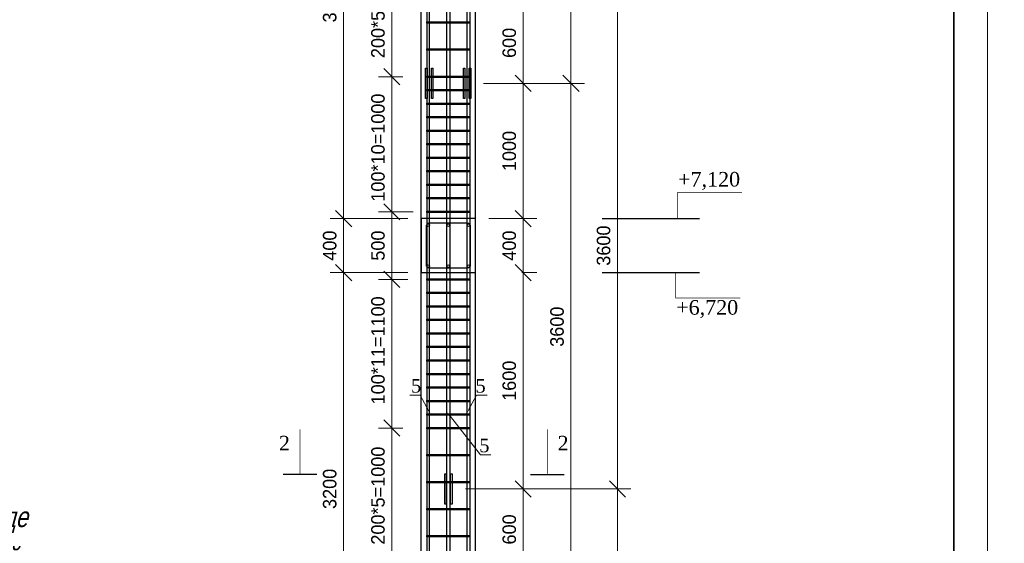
# Model space of a CAD drawing. Header units: millimetres. Extents: x -33345 to 4712671, y -3392 to 121473.
# Tile 400 of 656: x 2236718 to 2251302, y 69050 to 76798. Entities that reach past the tile are written whole.
import ezdxf
from ezdxf import colors
from ezdxf.entities.mleader import LeaderData, LeaderLine
from ezdxf.math import Vec2, Vec3

# ---------------------------------------------------------------- set-up
doc = ezdxf.new("R2010")
doc.units = ezdxf.units.MM
doc.layers.add('ACO-текст', color=7, linetype='Continuous', lineweight=20)
doc.styles.add('ISOCTEUR', font='isocpeui.ttf')
doc.styles.add('RUSS', font='RUSS.shx', dxfattribs={"width": 0.8, "oblique": 15, "height": 250})
doc.styles.add('SIMPLEX350', font='times.ttf', dxfattribs={"height": 350})
doc.styles.add('WMF-Times New Roman2', font='times.ttf')
doc.styles.add('X-U-RW-01$0$StyleROMANS', font='GOTHIC.TTF')
doc.dimstyles.new('ISO-100', dxfattribs={"dimtxt": 200, "dimasz": 120, "dimexe": 100, "dimexo": 100, "dimgap": 50, "dimtad": 1, "dimdec": 0, "dimtxsty": 'ISOCTEUR', "dimblk": 'OBLIQUE', "dimcen": 0, "dimdle": 100, "dimclrd": 256, "dimadec": 0, "dimazin": 0, "dimtfac": 1, "dimtdec": 0, "dimtmove": 0, "dimatfit": 3, "dimfxl": 1, "dimarcsym": 0})

# ---------------------------------------------------------------- blocks, each defined once
blk = doc.blocks.new('Qwet')
at = {"lineweight": 20}
blk.add_lwpolyline([(350715, -737612), (410115, -737612), (410115, -695612), (350715, -695612)], close=True, dxfattribs=at)
at = {"lineweight": 35}
blk.add_lwpolyline([(352715, -737112), (409615, -737112), (409615, -696112), (352715, -696112)], close=True, dxfattribs=at)
blk = doc.blocks.new('_Oblique')
at = {"color": 0, "linetype": 'ByBlock', "lineweight": -2}
blk.add_line((-0.5, -0.5), (0.5, 0.5), dxfattribs=at)
blk = doc.blocks.new('*D388')
at = {"lineweight": -2, "transparency": 16777216}
blk.add_line((2292833.6, 1434742.2), (2292833.6, 1435342.2), dxfattribs=at)
at = {"color": 0, "lineweight": -2, "transparency": 16777216}
for p, q in [((2293309.3, 1435242.2), (2292733.6, 1435242.2)), ((2293309.3, 1434842.2), (2292733.6, 1434842.2))]:
    blk.add_line(p, q, dxfattribs=at)
at = {"layer": 'Defpoints', "color": 0, "lineweight": 0, "transparency": 16777216}
for p in [(2292833.6, 1435242.2), (2293409.3, 1435242.2), (2293409.3, 1434842.2)]:
    blk.add_point(p, dxfattribs=at)
at = {"lineweight": -2, "transparency": 16777216, "xscale": 120, "yscale": 120, "zscale": 120}
for p, rotation in [((2292833.6, 1435242.2), 90), ((2292833.6, 1434842.2), 270)]:
    blk.add_blockref('_Oblique', p, dxfattribs=dict(at, rotation=rotation))
at = {"color": 0, "transparency": 16777216, "insert": (2292731.1, 1435042.2), "char_height": 100, "attachment_point": 5, "rotation": 90, "style": 'X-U-RW-01$0$StyleROMANS'}
blk.add_mtext('400', dxfattribs=at)
blk = doc.blocks.new('*D389')
at = {"lineweight": -2, "transparency": 16777216}
blk.add_line((2294163.5, 1434742.2), (2294163.5, 1435342.2), dxfattribs=at)
at = {"color": 0, "lineweight": -2, "transparency": 16777216}
for p, q in [((2293909.3, 1435242.2), (2294263.5, 1435242.2)), ((2294153.7, 1434842.2), (2294263.5, 1434842.2))]:
    blk.add_line(p, q, dxfattribs=at)
at = {"layer": 'Defpoints', "color": 0, "lineweight": 0, "transparency": 16777216}
for p in [(2293809.3, 1435242.2), (2294163.5, 1435242.2), (2294053.7, 1434842.2)]:
    blk.add_point(p, dxfattribs=at)
at = {"lineweight": -2, "transparency": 16777216, "xscale": 120, "yscale": 120, "zscale": 120}
for p, rotation in [((2294163.5, 1435242.2), 90), ((2294163.5, 1434842.2), 270)]:
    blk.add_blockref('_Oblique', p, dxfattribs=dict(at, rotation=rotation))
at = {"color": 0, "transparency": 16777216, "insert": (2294060.9, 1435042.2), "char_height": 100, "attachment_point": 5, "rotation": 90, "style": 'X-U-RW-01$0$StyleROMANS'}
blk.add_mtext('400', dxfattribs=at)
blk = doc.blocks.new('*D390')
at = {"lineweight": -2, "transparency": 16777216}
blk.add_line((2293191.1, 1434692.2), (2293191.1, 1435392.2), dxfattribs=at)
at = {"color": 0, "lineweight": -2, "transparency": 16777216}
for p, q in [((2293349.3, 1435292.2), (2293091.1, 1435292.2)), ((2293309.3, 1434792.2), (2293091.1, 1434792.2))]:
    blk.add_line(p, q, dxfattribs=at)
at = {"layer": 'Defpoints', "color": 0, "lineweight": 0, "transparency": 16777216}
for p in [(2293191.1, 1435292.2), (2293449.3, 1435292.2), (2293409.3, 1434792.2)]:
    blk.add_point(p, dxfattribs=at)
at = {"lineweight": -2, "transparency": 16777216, "xscale": 120, "yscale": 120, "zscale": 120}
for p, rotation in [((2293191.1, 1435292.2), 90), ((2293191.1, 1434792.2), 270)]:
    blk.add_blockref('_Oblique', p, dxfattribs=dict(at, rotation=rotation))
at = {"color": 0, "transparency": 16777216, "insert": (2293088.6, 1435042.2), "char_height": 100, "attachment_point": 5, "rotation": 90, "style": 'X-U-RW-01$0$StyleROMANS'}
blk.add_mtext('500', dxfattribs=at)
blk = doc.blocks.new('*D391')
at = {"lineweight": -2, "transparency": 16777216}
blk.add_line((2292833.6, 1431542.2), (2292833.6, 1434942.2), dxfattribs=at)
at = {"color": 0, "lineweight": -2, "transparency": 16777216}
for p, q in [((2293309.3, 1434842.2), (2292733.6, 1434842.2)), ((2293309.3, 1431642.2), (2292733.6, 1431642.2))]:
    blk.add_line(p, q, dxfattribs=at)
at = {"layer": 'Defpoints', "color": 0, "lineweight": 0, "transparency": 16777216}
for p in [(2292833.6, 1434842.2), (2293409.3, 1434842.2), (2293409.3, 1431642.2)]:
    blk.add_point(p, dxfattribs=at)
at = {"lineweight": -2, "transparency": 16777216, "xscale": 120, "yscale": 120, "zscale": 120}
for p, rotation in [((2292833.6, 1434842.2), 90), ((2292833.6, 1431642.2), 270)]:
    blk.add_blockref('_Oblique', p, dxfattribs=dict(at, rotation=rotation))
at = {"color": 0, "transparency": 16777216, "insert": (2292731.1, 1433242.2), "char_height": 100, "attachment_point": 5, "rotation": 90, "style": 'X-U-RW-01$0$StyleROMANS'}
blk.add_mtext('3200', dxfattribs=at)
blk = doc.blocks.new('*D394')
at = {"lineweight": -2, "transparency": 16777216}
blk.add_line((2292833.6, 1435142.2), (2292833.6, 1438542.2), dxfattribs=at)
at = {"color": 0, "lineweight": -2, "transparency": 16777216}
for p, q in [((2293309.3, 1438442.2), (2292733.6, 1438442.2)), ((2293309.3, 1435242.2), (2292733.6, 1435242.2))]:
    blk.add_line(p, q, dxfattribs=at)
at = {"layer": 'Defpoints', "color": 0, "lineweight": 0, "transparency": 16777216}
for p in [(2292833.6, 1438442.2), (2293409.3, 1438442.2), (2293409.3, 1435242.2)]:
    blk.add_point(p, dxfattribs=at)
at = {"lineweight": -2, "transparency": 16777216, "xscale": 120, "yscale": 120, "zscale": 120}
for p, rotation in [((2292833.6, 1438442.2), 90), ((2292833.6, 1435242.2), 270)]:
    blk.add_blockref('_Oblique', p, dxfattribs=dict(at, rotation=rotation))
at = {"color": 0, "transparency": 16777216, "insert": (2292731.1, 1436842.2), "char_height": 100, "attachment_point": 5, "rotation": 90, "style": 'X-U-RW-01$0$StyleROMANS'}
blk.add_mtext('3200', dxfattribs=at)
blk = doc.blocks.new('*D397')
at = {"lineweight": -2, "transparency": 16777216}
blk.add_line((2294163.5, 1435142.2), (2294163.5, 1436342.2), dxfattribs=at)
at = {"color": 0, "lineweight": -2, "transparency": 16777216}
for p, q in [((2293869.3, 1436242.2), (2294263.5, 1436242.2)), ((2293909.3, 1435242.2), (2294263.5, 1435242.2))]:
    blk.add_line(p, q, dxfattribs=at)
at = {"layer": 'Defpoints', "color": 0, "lineweight": 0, "transparency": 16777216}
for p in [(2293769.3, 1436242.2), (2294163.5, 1436242.2), (2293809.3, 1435242.2)]:
    blk.add_point(p, dxfattribs=at)
at = {"lineweight": -2, "transparency": 16777216, "xscale": 120, "yscale": 120, "zscale": 120}
for p, rotation in [((2294163.5, 1436242.2), 90), ((2294163.5, 1435242.2), 270)]:
    blk.add_blockref('_Oblique', p, dxfattribs=dict(at, rotation=rotation))
at = {"color": 0, "transparency": 16777216, "insert": (2294060.9, 1435742.2), "char_height": 100, "attachment_point": 5, "rotation": 90, "style": 'X-U-RW-01$0$StyleROMANS'}
blk.add_mtext('1000', dxfattribs=at)
blk = doc.blocks.new('*D398')
at = {"lineweight": -2, "transparency": 16777216}
blk.add_line((2294163.5, 1433142.2), (2294163.5, 1434942.2), dxfattribs=at)
at = {"color": 0, "lineweight": -2, "transparency": 16777216}
for p, q in [((2294153.7, 1434842.2), (2294263.5, 1434842.2)), ((2293909.3, 1433242.2), (2294263.5, 1433242.2))]:
    blk.add_line(p, q, dxfattribs=at)
at = {"layer": 'Defpoints', "color": 0, "lineweight": 0, "transparency": 16777216}
for p in [(2294053.7, 1434842.2), (2294163.5, 1434842.2), (2293809.3, 1433242.2)]:
    blk.add_point(p, dxfattribs=at)
at = {"lineweight": -2, "transparency": 16777216, "xscale": 120, "yscale": 120, "zscale": 120}
for p, rotation in [((2294163.5, 1434842.2), 90), ((2294163.5, 1433242.2), 270)]:
    blk.add_blockref('_Oblique', p, dxfattribs=dict(at, rotation=rotation))
at = {"color": 0, "transparency": 16777216, "insert": (2294060.9, 1434042.2), "char_height": 100, "attachment_point": 5, "rotation": 90, "style": 'X-U-RW-01$0$StyleROMANS'}
blk.add_mtext('1600', dxfattribs=at)
blk = doc.blocks.new('*D400')
at = {"lineweight": -2, "transparency": 16777216}
blk.add_line((2294163.5, 1432542.2), (2294163.5, 1433342.2), dxfattribs=at)
at = {"color": 0, "lineweight": -2, "transparency": 16777216}
for p, q in [((2293909.3, 1433242.2), (2294263.5, 1433242.2)), ((2293909.3, 1432642.2), (2294263.5, 1432642.2))]:
    blk.add_line(p, q, dxfattribs=at)
at = {"layer": 'Defpoints', "color": 0, "lineweight": 0, "transparency": 16777216}
for p in [(2293809.3, 1433242.2), (2294163.5, 1433242.2), (2293809.3, 1432642.2)]:
    blk.add_point(p, dxfattribs=at)
at = {"lineweight": -2, "transparency": 16777216, "xscale": 120, "yscale": 120, "zscale": 120}
for p, rotation in [((2294163.5, 1433242.2), 90), ((2294163.5, 1432642.2), 270)]:
    blk.add_blockref('_Oblique', p, dxfattribs=dict(at, rotation=rotation))
at = {"color": 0, "transparency": 16777216, "insert": (2294060.9, 1432942.2), "char_height": 100, "attachment_point": 5, "rotation": 90, "style": 'X-U-RW-01$0$StyleROMANS'}
blk.add_mtext('600', dxfattribs=at)
blk = doc.blocks.new('*D371')
at = {"lineweight": -2, "transparency": 16777216}
blk.add_line((2294163.5, 1436942.2), (2294163.5, 1436142.2), dxfattribs=at)
at = {"color": 0, "lineweight": -2, "transparency": 16777216}
for p, q in [((2293869.3, 1436842.2), (2294263.5, 1436842.2)), ((2293870.2, 1436242.2), (2294263.5, 1436242.2))]:
    blk.add_line(p, q, dxfattribs=at)
at = {"layer": 'Defpoints', "color": 0, "lineweight": 0, "transparency": 16777216}
for p in [(2293769.3, 1436842.2), (2293770.2, 1436242.2), (2294163.5, 1436242.2)]:
    blk.add_point(p, dxfattribs=at)
at = {"lineweight": -2, "transparency": 16777216, "xscale": 120, "yscale": 120, "zscale": 120}
for p, rotation in [((2294163.5, 1436842.2), 90), ((2294163.5, 1436242.2), 270)]:
    blk.add_blockref('_Oblique', p, dxfattribs=dict(at, rotation=rotation))
at = {"color": 0, "transparency": 16777216, "insert": (2294060.9, 1436542.2), "char_height": 100, "attachment_point": 5, "rotation": 90, "style": 'X-U-RW-01$0$StyleROMANS'}
blk.add_mtext('600', dxfattribs=at)
blk = doc.blocks.new('*D383')
at = {"lineweight": -2, "transparency": 16777216}
blk.add_line((2293191.1, 1432592.2), (2293191.1, 1433792.2), dxfattribs=at)
at = {"color": 0, "lineweight": -2, "transparency": 16777216}
for p, q in [((2293272.9, 1433692.2), (2293091.1, 1433692.2)), ((2293272.9, 1432692.2), (2293091.1, 1432692.2))]:
    blk.add_line(p, q, dxfattribs=at)
at = {"layer": 'Defpoints', "color": 0, "lineweight": 0, "transparency": 16777216}
for p in [(2293191.1, 1433692.2), (2293372.9, 1433692.2), (2293372.9, 1432692.2)]:
    blk.add_point(p, dxfattribs=at)
at = {"lineweight": -2, "transparency": 16777216, "xscale": 120, "yscale": 120, "zscale": 120}
for p, rotation in [((2293191.1, 1433692.2), 90), ((2293191.1, 1432692.2), 270)]:
    blk.add_blockref('_Oblique', p, dxfattribs=dict(at, rotation=rotation))
at = {"color": 0, "transparency": 16777216, "insert": (2293088.6, 1433192.2), "char_height": 100, "attachment_point": 5, "rotation": 90, "style": 'X-U-RW-01$0$StyleROMANS'}
blk.add_mtext('200*5=1000', dxfattribs=at)
blk = doc.blocks.new('*D384')
at = {"lineweight": -2, "transparency": 16777216}
blk.add_line((2293191.1, 1433592.2), (2293191.1, 1434892.2), dxfattribs=at)
at = {"color": 0, "lineweight": -2, "transparency": 16777216}
for p, q in [((2293264.3, 1434792.2), (2293091.1, 1434792.2)), ((2293272.9, 1433692.2), (2293091.1, 1433692.2))]:
    blk.add_line(p, q, dxfattribs=at)
at = {"layer": 'Defpoints', "color": 0, "lineweight": 0, "transparency": 16777216}
for p in [(2293191.1, 1434792.2), (2293364.3, 1434792.2), (2293372.9, 1433692.2)]:
    blk.add_point(p, dxfattribs=at)
at = {"lineweight": -2, "transparency": 16777216, "xscale": 120, "yscale": 120, "zscale": 120}
for p, rotation in [((2293191.1, 1434792.2), 90), ((2293191.1, 1433692.2), 270)]:
    blk.add_blockref('_Oblique', p, dxfattribs=dict(at, rotation=rotation))
at = {"color": 0, "transparency": 16777216, "insert": (2293088.6, 1434267.2), "char_height": 100, "attachment_point": 5, "rotation": 90, "style": 'X-U-RW-01$0$StyleROMANS'}
blk.add_mtext('100*11=1100', dxfattribs=at)
blk = doc.blocks.new('*D408')
at = {"lineweight": -2, "transparency": 16777216}
blk.add_line((2293191.1, 1435192.2), (2293191.1, 1436392.2), dxfattribs=at)
at = {"color": 0, "lineweight": -2, "transparency": 16777216}
for p, q in [((2293272.9, 1436292.2), (2293091.1, 1436292.2)), ((2293309.3, 1435292.2), (2293091.1, 1435292.2))]:
    blk.add_line(p, q, dxfattribs=at)
at = {"layer": 'Defpoints', "color": 0, "lineweight": 0, "transparency": 16777216}
for p in [(2293191.1, 1436292.2), (2293372.9, 1436292.2), (2293409.3, 1435292.2)]:
    blk.add_point(p, dxfattribs=at)
at = {"lineweight": -2, "transparency": 16777216, "xscale": 120, "yscale": 120, "zscale": 120}
for p, rotation in [((2293191.1, 1436292.2), 90), ((2293191.1, 1435292.2), 270)]:
    blk.add_blockref('_Oblique', p, dxfattribs=dict(at, rotation=rotation))
at = {"color": 0, "transparency": 16777216, "insert": (2293088.6, 1435767.2), "char_height": 100, "attachment_point": 5, "rotation": 90, "style": 'X-U-RW-01$0$StyleROMANS'}
blk.add_mtext('100*10=1000', dxfattribs=at)
blk = doc.blocks.new('*D409')
at = {"lineweight": -2, "transparency": 16777216}
blk.add_line((2293191.1, 1436192.2), (2293191.1, 1437392.2), dxfattribs=at)
at = {"color": 0, "lineweight": -2, "transparency": 16777216}
for p, q in [((2293272.9, 1437292.2), (2293091.1, 1437292.2)), ((2293272.9, 1436292.2), (2293091.1, 1436292.2))]:
    blk.add_line(p, q, dxfattribs=at)
at = {"layer": 'Defpoints', "color": 0, "lineweight": 0, "transparency": 16777216}
for p in [(2293191.1, 1437292.2), (2293372.9, 1437292.2), (2293372.9, 1436292.2)]:
    blk.add_point(p, dxfattribs=at)
at = {"lineweight": -2, "transparency": 16777216, "xscale": 120, "yscale": 120, "zscale": 120}
for p, rotation in [((2293191.1, 1437292.2), 90), ((2293191.1, 1436292.2), 270)]:
    blk.add_blockref('_Oblique', p, dxfattribs=dict(at, rotation=rotation))
at = {"color": 0, "transparency": 16777216, "insert": (2293088.6, 1436792.2), "char_height": 100, "attachment_point": 5, "rotation": 90, "style": 'X-U-RW-01$0$StyleROMANS'}
blk.add_mtext('200*5=1000', dxfattribs=at)
blk = doc.blocks.new('*D421')
at = {"lineweight": -2, "transparency": 16777216}
blk.add_line((2294861.8, 1429542.2), (2294861.8, 1433342.2), dxfattribs=at)
at = {"color": 0, "lineweight": -2, "transparency": 16777216}
for p, q in [((2293737.1, 1433242.2), (2294961.8, 1433242.2)), ((2294653.8, 1429642.2), (2294961.8, 1429642.2))]:
    blk.add_line(p, q, dxfattribs=at)
at = {"layer": 'Defpoints', "color": 0, "lineweight": 0, "transparency": 16777216}
for p in [(2293637.1, 1433242.2), (2294861.8, 1433242.2), (2294553.8, 1429642.2)]:
    blk.add_point(p, dxfattribs=at)
at = {"lineweight": -2, "transparency": 16777216, "xscale": 120, "yscale": 120, "zscale": 120}
for p, rotation in [((2294861.8, 1433242.2), 90), ((2294861.8, 1429642.2), 270)]:
    blk.add_blockref('_Oblique', p, dxfattribs=dict(at, rotation=rotation))
at = {"color": 0, "transparency": 16777216, "insert": (2294759.3, 1431442.2), "char_height": 100, "attachment_point": 5, "rotation": 90, "style": 'X-U-RW-01$0$StyleROMANS'}
blk.add_mtext('3600', dxfattribs=at)
blk = doc.blocks.new('*D422')
at = {"lineweight": -2, "transparency": 16777216}
blk.add_line((2294517.2, 1432542.2), (2294517.2, 1436342.2), dxfattribs=at)
at = {"color": 0, "lineweight": -2, "transparency": 16777216}
for p, q in [((2294061.8, 1436242.2), (2294617.2, 1436242.2)), ((2294309.3, 1432642.2), (2294617.2, 1432642.2))]:
    blk.add_line(p, q, dxfattribs=at)
at = {"layer": 'Defpoints', "color": 0, "lineweight": 0, "transparency": 16777216}
for p in [(2293961.8, 1436242.2), (2294517.2, 1436242.2), (2294209.3, 1432642.2)]:
    blk.add_point(p, dxfattribs=at)
at = {"lineweight": -2, "transparency": 16777216, "xscale": 120, "yscale": 120, "zscale": 120}
for p, rotation in [((2294517.2, 1436242.2), 90), ((2294517.2, 1432642.2), 270)]:
    blk.add_blockref('_Oblique', p, dxfattribs=dict(at, rotation=rotation))
at = {"color": 0, "transparency": 16777216, "insert": (2294414.7, 1434442.2), "char_height": 100, "attachment_point": 5, "rotation": 90, "style": 'X-U-RW-01$0$StyleROMANS'}
blk.add_mtext('3600', dxfattribs=at)
blk = doc.blocks.new('*D423')
at = {"lineweight": -2, "transparency": 16777216}
blk.add_line((2294861.8, 1433142.2), (2294861.8, 1436942.2), dxfattribs=at)
at = {"color": 0, "lineweight": -2, "transparency": 16777216}
for p, q in [((2293737.1, 1436842.2), (2294961.8, 1436842.2)), ((2294653.8, 1433242.2), (2294961.8, 1433242.2))]:
    blk.add_line(p, q, dxfattribs=at)
at = {"layer": 'Defpoints', "color": 0, "lineweight": 0, "transparency": 16777216}
for p in [(2293637.1, 1436842.2), (2294861.8, 1436842.2), (2294553.8, 1433242.2)]:
    blk.add_point(p, dxfattribs=at)
at = {"lineweight": -2, "transparency": 16777216, "xscale": 120, "yscale": 120, "zscale": 120}
for p, rotation in [((2294861.8, 1436842.2), 90), ((2294861.8, 1433242.2), 270)]:
    blk.add_blockref('_Oblique', p, dxfattribs=dict(at, rotation=rotation))
at = {"color": 0, "transparency": 16777216, "insert": (2294759.3, 1435042.2), "char_height": 100, "attachment_point": 5, "rotation": 90, "style": 'X-U-RW-01$0$StyleROMANS'}
blk.add_mtext('3600', dxfattribs=at)
blk = doc.blocks.new('*D424')
at = {"lineweight": -2, "transparency": 16777216}
blk.add_line((2294517.2, 1436142.2), (2294517.2, 1439942.2), dxfattribs=at)
at = {"color": 0, "lineweight": -2, "transparency": 16777216}
for p, q in [((2294061.8, 1439842.2), (2294617.2, 1439842.2)), ((2294309.3, 1436242.2), (2294617.2, 1436242.2))]:
    blk.add_line(p, q, dxfattribs=at)
at = {"layer": 'Defpoints', "color": 0, "lineweight": 0, "transparency": 16777216}
for p in [(2293961.8, 1439842.2), (2294517.2, 1439842.2), (2294209.3, 1436242.2)]:
    blk.add_point(p, dxfattribs=at)
at = {"lineweight": -2, "transparency": 16777216, "xscale": 120, "yscale": 120, "zscale": 120}
for p, rotation in [((2294517.2, 1439842.2), 90), ((2294517.2, 1436242.2), 270)]:
    blk.add_blockref('_Oblique', p, dxfattribs=dict(at, rotation=rotation))
at = {"color": 0, "transparency": 16777216, "insert": (2294414.7, 1438042.2), "char_height": 100, "attachment_point": 5, "rotation": 90, "style": 'X-U-RW-01$0$StyleROMANS'}
blk.add_mtext('3600', dxfattribs=at)
blk = doc.blocks.new('укер')
at = {"color": 106}
for p, q in [((2293409.3, 1423272.2), (2293409.3, 1446742.2)), ((2293809.3, 1423272.2), (2293809.3, 1446742.2))]:
    blk.add_line(p, q, dxfattribs=at)
at = {"color": 106, "lineweight": 30}
for p, q in [((2292636.6, 1433349.6), (2292386.6, 1433349.6)), ((2294218, 1433349.6), (2294468, 1433349.6))]:
    blk.add_line(p, q, dxfattribs=at)
for points in [[(2293449.3, 1446742.2), (2293449.3, 1422782.6), (2293034.1, 1422782.6), (2293085.8, 1422762.6), (2293449.3, 1422762.6, 0.414214), (2293469.3, 1422782.6), (2293469.3, 1446742.2)], [(2293769.3, 1446742.2), (2293769.3, 1422782.6), (2294184.4, 1422782.6), (2294132.8, 1422762.6), (2293769.3, 1422762.6, -0.414214), (2293749.3, 1422782.6), (2293749.3, 1446742.2)]]:
    blk.add_lwpolyline(points, format="xyb")
for points in [[(2293619.3, 1439842.2), (2293619.3, 1431642.2), (2293599.3, 1431642.2), (2293599.3, 1439842.2)], [(2293449.3, 1436697.2), (2293769.3, 1436697.2), (2293769.3, 1436687.2), (2293449.3, 1436687.2)], [(2293449.3, 1436497.2), (2293769.3, 1436497.2), (2293769.3, 1436487.2), (2293449.3, 1436487.2)], [(2293449.3, 1436297.2), (2293769.3, 1436297.2), (2293769.3, 1436287.2), (2293449.3, 1436287.2)], [(2293449.3, 1436197.2), (2293769.3, 1436197.2), (2293769.3, 1436187.2), (2293449.3, 1436187.2)], [(2293449.3, 1436097.2), (2293769.3, 1436097.2), (2293769.3, 1436087.2), (2293449.3, 1436087.2)], [(2293449.3, 1435997.2), (2293769.3, 1435997.2), (2293769.3, 1435987.2), (2293449.3, 1435987.2)], [(2293449.3, 1435897.2), (2293769.3, 1435897.2), (2293769.3, 1435887.2), (2293449.3, 1435887.2)], [(2293449.3, 1435797.2), (2293769.3, 1435797.2), (2293769.3, 1435787.2), (2293449.3, 1435787.2)], [(2293449.3, 1435697.2), (2293769.3, 1435697.2), (2293769.3, 1435687.2), (2293449.3, 1435687.2)], [(2293449.3, 1435597.2), (2293769.3, 1435597.2), (2293769.3, 1435587.2), (2293449.3, 1435587.2)], [(2293449.3, 1435497.2), (2293769.3, 1435497.2), (2293769.3, 1435487.2), (2293449.3, 1435487.2)], [(2293449.3, 1435397.2), (2293769.3, 1435397.2), (2293769.3, 1435387.2), (2293449.3, 1435387.2)], [(2293449.3, 1435297.2), (2293769.3, 1435297.2), (2293769.3, 1435287.2), (2293449.3, 1435287.2)], [(2293449.3, 1434797.2), (2293769.3, 1434797.2), (2293769.3, 1434787.2), (2293449.3, 1434787.2)], [(2293449.3, 1434697.2), (2293769.3, 1434697.2), (2293769.3, 1434687.2), (2293449.3, 1434687.2)], [(2293449.3, 1434597.2), (2293769.3, 1434597.2), (2293769.3, 1434587.2), (2293449.3, 1434587.2)], [(2293449.3, 1434497.2), (2293769.3, 1434497.2), (2293769.3, 1434487.2), (2293449.3, 1434487.2)], [(2293449.3, 1434397.2), (2293769.3, 1434397.2), (2293769.3, 1434387.2), (2293449.3, 1434387.2)], [(2293449.3, 1434297.2), (2293769.3, 1434297.2), (2293769.3, 1434287.2), (2293449.3, 1434287.2)], [(2293449.3, 1434197.2), (2293769.3, 1434197.2), (2293769.3, 1434187.2), (2293449.3, 1434187.2)], [(2293449.3, 1434097.2), (2293769.3, 1434097.2), (2293769.3, 1434087.2), (2293449.3, 1434087.2)], [(2293449.3, 1433997.2), (2293769.3, 1433997.2), (2293769.3, 1433987.2), (2293449.3, 1433987.2)], [(2293449.3, 1433897.2), (2293769.3, 1433897.2), (2293769.3, 1433887.2), (2293449.3, 1433887.2)], [(2293449.3, 1433797.2), (2293769.3, 1433797.2), (2293769.3, 1433787.2), (2293449.3, 1433787.2)], [(2293449.3, 1433697.2), (2293769.3, 1433697.2), (2293769.3, 1433687.2), (2293449.3, 1433687.2)], [(2293449.3, 1433497.2), (2293769.3, 1433497.2), (2293769.3, 1433487.2), (2293449.3, 1433487.2)], [(2293449.3, 1433297.2), (2293769.3, 1433297.2), (2293769.3, 1433287.2), (2293449.3, 1433287.2)], [(2293449.3, 1433097.2), (2293769.3, 1433097.2), (2293769.3, 1433087.2), (2293449.3, 1433087.2)], [(2293449.3, 1432897.2), (2293769.3, 1432897.2), (2293769.3, 1432887.2), (2293449.3, 1432887.2)]]:
    blk.add_lwpolyline(points, close=True)
for points in [[(2293440.8, 1436354.2), (2293451.8, 1436354.2), (2293451.8, 1436130.2), (2293440.8, 1436130.2)], [(2293484.7, 1436354.2), (2293495.7, 1436354.2), (2293495.7, 1436130.2), (2293484.7, 1436130.2)], [(2293720.8, 1436354.2), (2293731.8, 1436354.2), (2293731.8, 1436130.2), (2293720.8, 1436130.2)], [(2293764.7, 1436354.2), (2293775.7, 1436354.2), (2293775.7, 1436130.2), (2293764.7, 1436130.2)], [(2293809.3, 1435242.2), (2293409.3, 1435242.2), (2293409.3, 1434842.2), (2293809.3, 1434842.2)], [(2293582.2, 1433354.2), (2293593.3, 1433354.2), (2293593.3, 1433130.2), (2293582.2, 1433130.2)], [(2293626.1, 1433354.2), (2293637.1, 1433354.2), (2293637.1, 1433130.2), (2293626.1, 1433130.2)]]:
    blk.add_lwpolyline(points, close=True, dxfattribs=at)
at = {"color": 106}
for points in [[(2295304.8, 1435242.2, 0, 81, 0), (2295304.8, 1435352.2, 5.4, 5.4, 0), (2295304.8, 1435433.8, 5.4, 5.4, 0), (2295783.1, 1435433.8, 5.4, 5.4, 0)], [(2295293.6, 1434842.2, 0, 81, 0), (2295293.6, 1434732.2, 5.4, 5.4, 0), (2295293.6, 1434654.4, 5.4, 5.4, 0), (2295771.9, 1434654.4, 5.4, 5.4, 0)], [(2292511.6, 1433349.6, 0, 81, 0), (2292511.6, 1433459.7, 5.4, 5.4, 0), (2292511.6, 1433683.9, 5.4, 5.4, 0)], [(2294343, 1433349.6, 0, 81, 0), (2294343, 1433459.7, 5.4, 5.4, 0), (2294343, 1433683.9, 5.4, 5.4, 0)]]:
    blk.add_lwpolyline(points, format="xyseb", dxfattribs=at)
at = {"color": 106, "lineweight": 30}
for points in [[(2294749.1, 1435242.2), (2295469.1, 1435242.2)], [(2294749.1, 1434842.2), (2295469.1, 1434842.2)]]:
    blk.add_lwpolyline(points, dxfattribs=at)
at = {"color": 222, "true_color": 0xde218f}
blk.add_lwpolyline([(2293774.3, 1435182.2, 0.414214), (2293749.3, 1435207.2), (2293469.3, 1435207.2, 0.414214), (2293444.3, 1435182.2), (2293444.3, 1434902.2, 0.414214), (2293469.3, 1434877.2), (2293749.3, 1434877.2, 0.414214), (2293774.3, 1434902.2)], format="xyb", close=True, dxfattribs=at)
at = {"color": 106, "lineweight": 30}
for centre in [(2293460.5, 1435193.8), (2293460.5, 1435193.8), (2293609.3, 1435193.8), (2293609.3, 1435193.8), (2293759, 1435193.8), (2293759, 1435193.8), (2293460.5, 1434890.6), (2293609.3, 1434890.6), (2293759, 1434890.6)]:
    blk.add_circle(centre, 10, dxfattribs=at)
at = {"color": 106, "char_height": 108, "attachment_point": 5, "style": 'WMF-Times New Roman2'}
for s, insert in [('+7{\\fTimes New Roman|b0|i0|c238|p18;,}120', (2295540.5, 1435520.4)), ('+6{\\fTimes New Roman|b0|i0|c238|p18;,}720', (2295526.4, 1434572.6)), ('2', (2292395.3, 1433580.8)), ('2', (2294459.2, 1433580.8))]:
    blk.add_mtext(s, dxfattribs=dict(at, insert=insert))
at = {"color": 106}
for base, p1, p2, picture, middle in [((2294517.2, 1439842.2), (2294209.3, 1436242.2), (2293961.8, 1439842.2), '*D424', (2294414.7, 1438042.2)), ((2292833.6, 1438442.2), (2293409.3, 1435242.2), (2293409.3, 1438442.2), '*D394', (2292731.1, 1436842.2)), ((2294861.8, 1436842.2), (2294553.8, 1433242.2), (2293637.1, 1436842.2), '*D423', (2294759.3, 1435042.2)), ((2294163.5, 1436242.2), (2293769.3, 1436842.2), (2293770.2, 1436242.2), '*D371', (2294060.9, 1436542.2)), ((2294163.5, 1436242.2), (2293809.3, 1435242.2), (2293769.3, 1436242.2), '*D397', (2294060.9, 1435742.2)), ((2294517.2, 1436242.2), (2294209.3, 1432642.2), (2293961.8, 1436242.2), '*D422', (2294414.7, 1434442.2)), ((2293191.1, 1435292.2), (2293409.3, 1434792.2), (2293449.3, 1435292.2), '*D390', (2293088.6, 1435042.2)), ((2292833.6, 1435242.2), (2293409.3, 1434842.2), (2293409.3, 1435242.2), '*D388', (2292731.1, 1435042.2)), ((2294163.5, 1435242.2), (2294053.7, 1434842.2), (2293809.3, 1435242.2), '*D389', (2294060.9, 1435042.2)), ((2292833.6, 1434842.2), (2293409.3, 1431642.2), (2293409.3, 1434842.2), '*D391', (2292731.1, 1433242.2)), ((2294163.5, 1434842.2), (2293809.3, 1433242.2), (2294053.7, 1434842.2), '*D398', (2294060.9, 1434042.2)), ((2294861.8, 1433242.2), (2294553.8, 1429642.2), (2293637.1, 1433242.2), '*D421', (2294759.3, 1431442.2)), ((2294163.5, 1433242.2), (2293809.3, 1432642.2), (2293809.3, 1433242.2), '*D400', (2294060.9, 1432942.2))]:
    dim = blk.add_linear_dim(base=base, p1=p1, p2=p2, angle=90, dimstyle='ISO-100', override={"dimtxt": 100, "dimtxsty": 'X-U-RW-01$0$StyleROMANS', "dimtmove": 1}, dxfattribs=at)
    dim.commit()
    dim.dimension.update_dxf_attribs({"geometry": picture, "text_midpoint": middle})
for base, p1, p2, picture, middle in [((2293191.1, 1437292.2), (2293372.9, 1436292.2), (2293372.9, 1437292.2), '*D409', (2293088.6, 1436792.2)), ((2293191.1, 1433692.2), (2293372.9, 1432692.2), (2293372.9, 1433692.2), '*D383', (2293088.6, 1433192.2))]:
    dim = blk.add_linear_dim(base=base, p1=p1, p2=p2, angle=90, text='200*5=<>', dimstyle='ISO-100', override={"dimtxt": 100, "dimtxsty": 'X-U-RW-01$0$StyleROMANS', "dimtmove": 1}, dxfattribs=at)
    dim.commit()
    dim.dimension.update_dxf_attribs({"geometry": picture, "text_midpoint": middle})
for base, p1, p2, text, override, picture, middle in [((2293191.1, 1436292.2), (2293409.3, 1435292.2), (2293372.9, 1436292.2), '100*10=<>', {"dimtxt": 100, "dimtxsty": 'X-U-RW-01$0$StyleROMANS'}, '*D408', (2293191.1, 1435767.2)), ((2293191.1, 1434792.2), (2293372.9, 1433692.2), (2293364.3, 1434792.2), '100*11=<>', {"dimtxt": 100, "dimtxsty": 'X-U-RW-01$0$StyleROMANS', "dimtmove": 1}, '*D384', (2293191.1, 1434267.2))]:
    dim = blk.add_linear_dim(base=base, p1=p1, p2=p2, angle=90, text=text, dimstyle='ISO-100', override=override, dxfattribs=at)
    dim.commit()
    dim.dimension.update_dxf_attribs({"geometry": picture, "text_midpoint": middle, "dimtype": 128})
at = {"color": 106, "lineweight": 30}
ml = blk.add_multileader_mtext('Standard', dxfattribs=at)
ml.set_content('5', color=106, style='SIMPLEX350')
ml.set_leader_properties()
ml.build(insert=Vec2(0, 0))
ml.multileader.update_dxf_attribs({"text_left_attachment_type": 6, "text_right_attachment_type": 6, "dogleg_length": 0.141, "arrow_head_size": 39.3})
ctx = ml.context
ctx.base_point, ctx.char_height, ctx.arrow_head_size, ctx.landing_gap_size, ctx.plane_origin = Vec3(2293341.3, 1433934.5), 100, 39.3, 0.785, Vec3(2291607, 1428406.7)
ctx.left_attachment, ctx.right_attachment, ctx.text_align_type = 6, 6, 1
notes = []
notes.append((ctx, [(1, (1, 1, 0), (2293400, 1433934.5), (-1, 0), 0.141, [(1, [(2293468.1, 1433808.9)], 0, [])])]))
ctx.mtext.insert, ctx.mtext.width, ctx.mtext.alignment, ctx.mtext.flow_direction = Vec3(2293370.6, 1434054.5), 37.231, 2, 5
ml = blk.add_multileader_mtext('Standard', dxfattribs=at)
ml.set_content('5', color=106, style='SIMPLEX350')
ml.set_leader_properties()
ml.build(insert=Vec2(0, 0))
ml.multileader.update_dxf_attribs({"text_left_attachment_type": 6, "text_right_attachment_type": 6, "dogleg_length": 0.36, "arrow_head_size": 39.3})
ctx = ml.context
ctx.base_point, ctx.char_height, ctx.arrow_head_size, ctx.landing_gap_size, ctx.plane_origin = Vec3(2293818.7, 1433934.5), 100, 39.3, 0.785, Vec3(2295611.5, 1428406.7)
ctx.left_attachment, ctx.right_attachment, ctx.text_align_type = 6, 6, 1
notes.append((ctx, [(1, (1, 1, 0), (2293818.5, 1433934.5), (1, 0), 0.141, [(1, [(2293750.5, 1433808.9)], 0, [])])]))
ctx.mtext.insert, ctx.mtext.alignment, ctx.mtext.flow_direction = Vec3(2293848, 1434054.5), 2, 5
ml = blk.add_multileader_mtext('Standard', dxfattribs=at)
ml.set_content('5', color=106, style='SIMPLEX350')
ml.set_leader_properties()
ml.build(insert=Vec2(0, 0))
ml.multileader.update_dxf_attribs({"text_left_attachment_type": 6, "text_right_attachment_type": 6, "dogleg_length": 0.36, "arrow_head_size": 39.3})
ctx = ml.context
ctx.base_point, ctx.char_height, ctx.arrow_head_size, ctx.landing_gap_size, ctx.plane_origin = Vec3(2293846.7, 1433493.5), 100, 39.3, 0.785, Vec3(2295461.6, 1428406.7)
ctx.left_attachment, ctx.right_attachment, ctx.text_align_type = 6, 6, 1
notes.append((ctx, [(1, (1, 1, 0), (2293846.6, 1433493.5), (1, 0), 0.141, [(1, [(2293600.6, 1433808.9)], 0, [])])]))
ctx.mtext.insert, ctx.mtext.alignment, ctx.mtext.flow_direction = Vec3(2293876, 1433613.5), 2, 5
for ctx, leaders in notes:
    for number, flags, end, landing, length, lines in leaders:
        leader = LeaderData()
        leader.index, (leader.has_last_leader_line, leader.has_dogleg_vector, leader.attachment_direction) = number, flags
        leader.last_leader_point, leader.dogleg_vector, leader.dogleg_length = Vec3(end), Vec3(landing), length
        for number, points, colour, breaks in lines:
            line = LeaderLine()
            line.index, line.vertices, line.color, line.breaks = number, Vec3.list(points), colors.encode_raw_color(colour), breaks
            leader.lines.append(line)
        ctx.leaders.append(leader)

msp = doc.modelspace()

# ---------------------------------------------------------------- block references
at = {"rotation": 270}
for p in [(2946664.059, 454616.444, 1359241.5), (2988664.059, 454616.444, 1359241.5)]:
    msp.add_blockref('Qwet', p, dxfattribs=at)
at = {"color": 177, "lineweight": 0, "true_color": 0x293189, "xscale": 2, "yscale": 2, "zscale": 2}
msp.add_blockref('укер', (-2344151.262, -2796629.731), dxfattribs=at)

# ---------------------------------------------------------------- texts
at = {"layer": 'ACO-текст', "insert": (2219467.004, 70189.721, 1359241.5), "char_height": 300, "width": 18353.93755, "attachment_point": 1, "line_spacing_factor": 1.2, "style": 'RUSS'}
msp.add_mtext('\\A1;\\pi-600,l600,t600;1.^IОбщие указания см. на л. КЖ-\\P2.^ICтыки рабочей арматуры должны быть выполнены согласно "Детали А" (сварное соединение {\\A0;L\\H0.7x;\\S^ н;}=dх10х1.3), где d-диаметр рабочей арматуры колонны. Для d=28А400, {\\A0;L\\H0.7x;\\S^ н;}=364мм. Стыки необходимо размещать вне зоны действия максимальных усилий, согласно (КМК 2.01.03-96). Допускается двусторонние швы длиной 4хd{\\H0.7x;\\S^ н;} для соединения арматуры классов А240, А300, А400.\\P3.^IСоединения пересечений стержней арматуры выполнять вязаными стальной отожженной проволокой d=0.8-1.0мм. Применение ручной электродуговой сварки не допускается! \\P{\\A0;4.^IОпалубку колонн снимать после набора прочности бетона не менее \\fISOCPEUR|b0|i1|c238|p34;70%\\fISOCPEUR|b0|i1|c204|p34;.\\P}5.^IКолонны замаркированы на л. КЖ-__\\P6.^IЗакладные детали МН1 учтены в расходе на л. КЖ-__  Ориентацию закладных деталей уточнять по месту - располагать только со стороны примыкания кирпичных стен.', dxfattribs=at)

doc.saveas('drawing.dxf')
